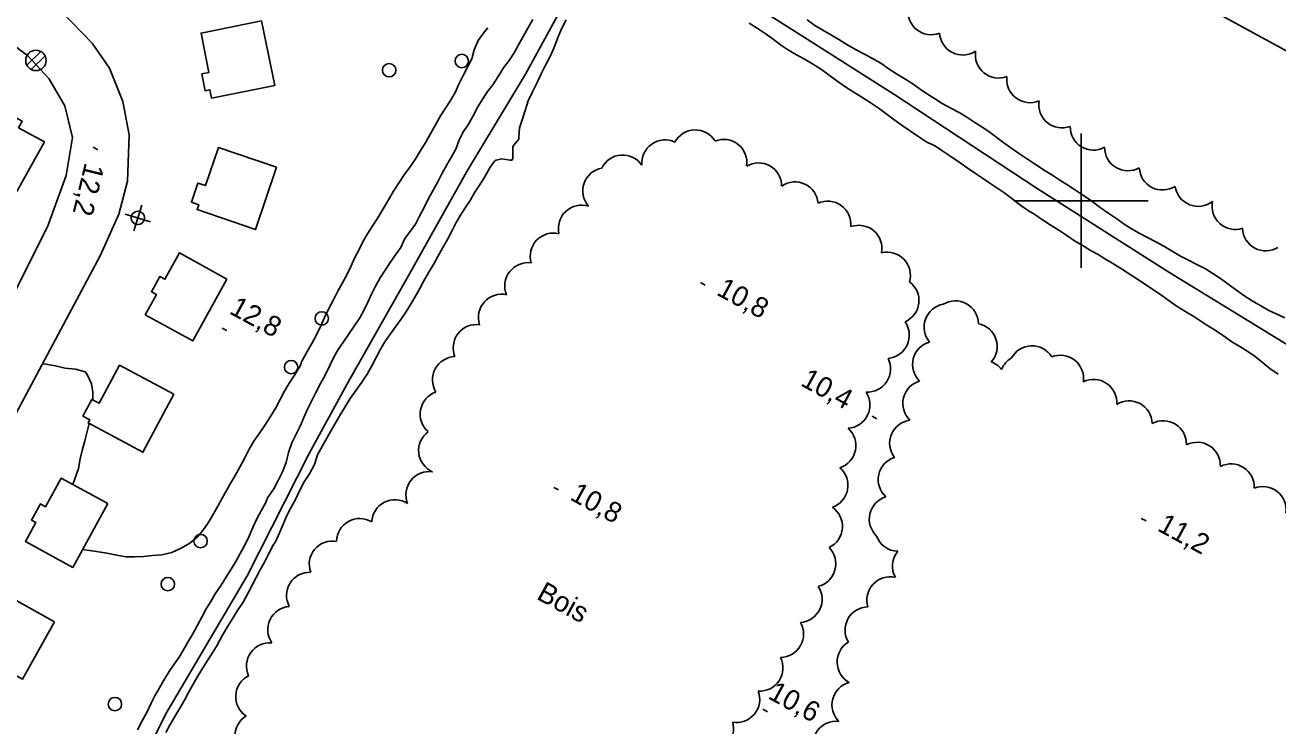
# Model space of a CAD drawing. Extents: x 219136 to 222520, y 5421589 to 5424530.
# Drawn here: x 221042.7 to 221229.3, y 5423721.8 to 5423826.1 of the extents above; entities that cross this region are included whole.
import ezdxf

# ---------------------------------------------------------------- set-up
doc = ezdxf.new("R2010")
doc.units = 0
for name, color, linetype in [('Level 1', 7, 'Continuous'), ('Level 2', 7, 'Continuous'), ('Level 21', 7, 'Continuous'), ('Level 3', 7, 'Continuous'), ('Level 31', 7, 'Continuous'), ('Level 36', 7, 'Continuous'), ('Level 4', 7, 'Continuous'), ('Level 44', 7, 'Continuous'), ('Level 60', 7, 'Continuous'), ('Level 61', 7, 'Continuous')]:
    doc.layers.add(name, color=color, linetype=linetype)

msp = doc.modelspace()

# ---------------------------------------------------------------- linework, layer by layer
at = {"layer": 'Level 1'}
for points in [[(221118.33, 5423826.99), (221117.59, 5423825.66), (221116.9, 5423824.46), (221116.19, 5423823.18), (221115.59, 5423822.02), (221114.81, 5423820.89), (221114, 5423819.76), (221113.2, 5423818.51), (221112.37, 5423817.24), (221111.6, 5423816.23), (221110.89, 5423815.18), (221110.14, 5423813.99), (221109.45, 5423812.65), (221108.75, 5423811.41), (221107.9, 5423810.16), (221107.33, 5423808.92), (221106.87, 5423807.68), (221106.24, 5423806.51), (221105.53, 5423805.34), (221104.85, 5423804.09), (221104.22, 5423802.83), (221103.5, 5423801.55), (221102.8, 5423800.31), (221102.23, 5423799.1), (221101.48, 5423797.69), (221100.88, 5423796.5), (221100.08, 5423795.43), (221099.31, 5423794.38), (221098.67, 5423793.05), (221097.92, 5423791.95), (221097.09, 5423790.79), (221096.36, 5423789.67), (221095.63, 5423788.52), (221094.91, 5423787.29), (221094.31, 5423786.1), (221093.77, 5423784.9), (221093.23, 5423783.75), (221092.59, 5423782.55), (221091.75, 5423781.31), (221090.92, 5423780.1), (221090.16, 5423779.01), (221089.34, 5423777.86), (221088.71, 5423776.73), (221088.12, 5423775.46), (221087.42, 5423774.04), (221086.74, 5423772.8), (221086.05, 5423771.45), (221085.38, 5423770.18), (221084.8, 5423768.97), (221084.26, 5423767.73), (221083.7, 5423766.43), (221083.1, 5423765.24), (221082.44, 5423763.97), (221081.98, 5423762.53), (221081.63, 5423761.04), (221081.06, 5423759.64), (221080.43, 5423758.37), (221079.78, 5423757.11), (221078.82, 5423755.8), (221078.82, 5423755.8)], [(221118.97, 5423817.57), (221119.6, 5423818.87), (221120.22, 5423820.19), (221120.93, 5423821.48), (221121.53, 5423822.78), (221122.04, 5423824.16), (221122.61, 5423825.56), (221123.29, 5423826.91)], [(221150.56, 5423826.41), (221151.77, 5423825.66), (221152.97, 5423824.89), (221154.12, 5423824.04), (221155.25, 5423823.19), (221156.42, 5423822.4), (221157.64, 5423821.72), (221158.91, 5423821), (221160.15, 5423820.29), (221161.33, 5423819.52), (221162.46, 5423818.69), (221163.62, 5423817.85), (221164.82, 5423817.02), (221166.04, 5423816.21), (221167.34, 5423815.42), (221168.59, 5423814.63), (221169.79, 5423813.8), (221170.94, 5423812.96), (221172.11, 5423812.09), (221173.34, 5423811.2), (221174.61, 5423810.36), (221175.85, 5423809.51), (221177.03, 5423808.71), (221177.81, 5423808.39), (221178.33, 5423808.11), (221179.41, 5423807.39), (221180.59, 5423806.59), (221181.83, 5423805.73), (221183.03, 5423804.88), (221184.27, 5423804.06), (221185.32, 5423803.35), (221186.39, 5423802.63), (221187.43, 5423801.93)], [(221188.5, 5423808.6), (221187.49, 5423809.37), (221186.48, 5423810.13), (221185.37, 5423810.88), (221184.16, 5423811.66), (221183, 5423812.42), (221181.85, 5423813.13), (221180.52, 5423813.84), (221179.32, 5423814.48), (221178.16, 5423815.19), (221176.96, 5423815.97), (221175.91, 5423816.71), (221174.79, 5423817.47), (221173.67, 5423818.17), (221172.52, 5423818.86), (221171.44, 5423819.6), (221170.16, 5423820.45), (221168.83, 5423821.24), (221167.66, 5423821.85), (221166.38, 5423822.52), (221165.1, 5423823.27), (221163.92, 5423823.98), (221162.82, 5423824.63), (221161.54, 5423825.37), (221160.36, 5423826.07), (221159.2, 5423826.9)], [(221079.67, 5423748.72), (221080.01, 5423749.22), (221080.61, 5423750.58), (221081.22, 5423751.95), (221081.72, 5423753.14), (221082.31, 5423754.31), (221082.98, 5423755.53), (221083.69, 5423757), (221084.28, 5423758.15), (221085.11, 5423759.35), (221085.81, 5423760.76), (221086.29, 5423762.19), (221087, 5423763.53), (221087.68, 5423764.66), (221088.38, 5423765.88), (221089.07, 5423767.08), (221089.76, 5423768.27), (221090.43, 5423769.43), (221091.15, 5423770.56), (221092.04, 5423771.82), (221092.86, 5423773), (221093.66, 5423774.18), (221094.39, 5423775.43), (221095, 5423776.67), (221095.62, 5423777.8), (221096.33, 5423778.98), (221097.14, 5423780.19), (221097.92, 5423781.25), (221098.67, 5423782.32), (221099.41, 5423783.42), (221100.21, 5423784.71), (221100.87, 5423785.81), (221101.5, 5423786.94), (221102.12, 5423788.06), (221102.88, 5423789.35), (221103.54, 5423790.49), (221104.2, 5423791.72), (221104.94, 5423793.04), (221105.67, 5423794.33), (221106.31, 5423795.57), (221106.93, 5423796.75), (221107.56, 5423797.87), (221108.26, 5423798.94), (221109.02, 5423800.05), (221109.72, 5423801.25), (221110.48, 5423802.47), (221111.24, 5423803.67), (221111.98, 5423804.98), (221112.64, 5423805.89), (221112.88, 5423806.02), (221113.66, 5423806.22), (221114.97, 5423806.04), (221115.23, 5423806.05), (221115.38, 5423806.29), (221115.37, 5423806.6), (221115.37, 5423808.04), (221115.53, 5423808.29), (221116.24, 5423809.16), (221116.26, 5423809.42), (221116.37, 5423810.84), (221116.75, 5423812.05), (221117.2, 5423813.42), (221117.66, 5423814.86), (221118.29, 5423816.22), (221118.97, 5423817.57)], [(221230.32, 5423782.59), (221229.15, 5423783.1), (221227.88, 5423783.72), (221226.77, 5423784.33), (221225.5, 5423785.08), (221224.25, 5423785.89), (221222.99, 5423786.76), (221221.89, 5423787.57), (221220.74, 5423788.4), (221219.62, 5423789.17), (221218.52, 5423789.84), (221217.15, 5423790.55), (221216.02, 5423791.13), (221214.83, 5423791.76), (221213.57, 5423792.48), (221212.33, 5423793.21), (221211.12, 5423793.9), (221209.89, 5423794.53), (221208.65, 5423795.17), (221207.5, 5423795.83), (221206.44, 5423796.53), (221205.32, 5423797.29), (221204.14, 5423798.12), (221202.86, 5423799.01), (221201.6, 5423799.91), (221200.38, 5423800.78), (221199.18, 5423801.58), (221198.01, 5423802.31), (221196.84, 5423803.05), (221195.64, 5423803.83), (221194.4, 5423804.62), (221193.14, 5423805.46), (221191.89, 5423806.27), (221190.66, 5423807.1), (221189.53, 5423807.86), (221188.5, 5423808.6)], [(221187.43, 5423801.93), (221188.47, 5423801.23), (221189.68, 5423800.33), (221190.82, 5423799.43), (221192.04, 5423798.6), (221193.11, 5423797.94), (221194.25, 5423797.16), (221195.41, 5423796.42), (221196.71, 5423795.63), (221197.87, 5423794.84), (221199.03, 5423794.01), (221200.31, 5423793.26), (221201.42, 5423792.61), (221202.55, 5423791.97), (221203.65, 5423791.31), (221204.72, 5423790.65), (221206.03, 5423789.84), (221207.29, 5423789.02), (221208.53, 5423788.21), (221209.77, 5423787.4), (221210.91, 5423786.66), (221212.05, 5423785.89), (221213.12, 5423785.12), (221214.15, 5423784.37), (221215.45, 5423783.56), (221216.79, 5423782.76), (221218.75, 5423781.5), (221219.99, 5423780.75), (221221.23, 5423779.89), (221222.46, 5423779.01), (221223.64, 5423778.28), (221224.81, 5423777.58), (221225.91, 5423776.82), (221226.96, 5423775.95), (221228.11, 5423775.02), (221229.35, 5423774.19)], [(221059.45, 5423721.25), (221060.17, 5423722.58), (221060.89, 5423723.95), (221061.44, 5423725.12), (221062.05, 5423726.32), (221062.73, 5423727.5), (221063.39, 5423728.62), (221064.2, 5423729.95), (221064.92, 5423731.03), (221065.67, 5423732.08), (221066.33, 5423733.15), (221066.99, 5423734.3), (221067.71, 5423735.53), (221068.43, 5423736.85), (221069.08, 5423738.1), (221069.72, 5423739.24), (221070.38, 5423740.37), (221071.06, 5423741.47), (221071.92, 5423742.77), (221072.73, 5423744.05), (221073.43, 5423745.17), (221074.11, 5423746.32), (221074.77, 5423747.48), (221075.53, 5423748.83), (221076.11, 5423750.06), (221076.64, 5423751.38), (221077.31, 5423752.75), (221077.93, 5423753.94), (221078.57, 5423755.1), (221078.82, 5423755.8)], [(221079.67, 5423748.72), (221079, 5423747.37), (221078.39, 5423746.19), (221077.75, 5423745.05), (221077.15, 5423743.92), (221076.56, 5423742.78), (221075.89, 5423741.52), (221075.21, 5423740.24), (221074.38, 5423739.01), (221073.67, 5423737.85), (221072.93, 5423736.67), (221072.13, 5423735.33), (221071.32, 5423733.86), (221070.55, 5423732.58), (221069.79, 5423731.4), (221069.04, 5423730.21), (221068.37, 5423729.08), (221067.71, 5423727.96), (221067.07, 5423726.82), (221066.46, 5423725.67), (221065.76, 5423724.45), (221065.03, 5423723.21), (221064.33, 5423722.02), (221063.69, 5423720.83)]]:
    msp.add_lwpolyline(points, dxfattribs=at)
at = {"layer": 'Level 2'}
for points in [[(221111.66, 5423825.75), (221111.09, 5423825.08), (221110.22, 5423823.84)], [(221110.22, 5423823.84), (221109.61, 5423822.47), (221109.26, 5423821.11), (221108.67, 5423819.96), (221108, 5423818.75), (221107.35, 5423817.35), (221106.79, 5423816.1), (221106.1, 5423814.93), (221105.32, 5423813.77), (221104.59, 5423812.62), (221103.85, 5423811.3), (221103.17, 5423810.04), (221102.41, 5423808.73), (221101.74, 5423807.61), (221100.83, 5423806.15), (221100.04, 5423804.97), (221099.21, 5423803.83), (221098.35, 5423802.58), (221097.6, 5423801.41), (221096.87, 5423800.12), (221096.05, 5423798.81), (221095.26, 5423797.47), (221094.43, 5423796.15), (221093.73, 5423795.05), (221093.1, 5423793.96), (221092.46, 5423792.74), (221091.83, 5423791.55), (221091.22, 5423790.22), (221090.58, 5423788.89), (221090, 5423787.77), (221089.37, 5423786.63), (221088.65, 5423785.27), (221087.98, 5423783.98), (221087.3, 5423782.63), (221086.71, 5423781.3), (221086.15, 5423780.02), (221085.44, 5423778.76), (221084.72, 5423777.57), (221083.88, 5423776), (221083.88, 5423776)], [(221045.32, 5423775.73), (221045.88, 5423775.66), (221047.21, 5423775.41), (221048.72, 5423775.1), (221050.24, 5423774.92), (221051.68, 5423774.51), (221051.88, 5423774.29), (221052.04, 5423774.01), (221052.64, 5423772.76), (221052.84, 5423771.48), (221052.82, 5423770.36)], [(221051.3, 5423748.09), (221053.37, 5423747.79), (221054.89, 5423747.53), (221056.39, 5423747.23), (221057.73, 5423747), (221059.05, 5423746.98), (221060.35, 5423747.06), (221061.69, 5423747.17), (221063.08, 5423747.31), (221064.56, 5423747.66), (221065.96, 5423748.28), (221067.28, 5423749.01), (221068.36, 5423749.93), (221069.22, 5423750.94), (221069.98, 5423752.08), (221070.77, 5423753.4), (221071.42, 5423754.53), (221072.07, 5423755.71), (221072.71, 5423756.89), (221073.38, 5423758.01), (221074.04, 5423759.12), (221074.77, 5423760.42), (221075.46, 5423761.75), (221076.11, 5423763), (221076.82, 5423764.2), (221077.62, 5423765.41), (221078.46, 5423766.65), (221079.3, 5423767.88), (221080.07, 5423769.17), (221080.77, 5423770.52), (221081.36, 5423771.65), (221082.03, 5423772.76), (221082.86, 5423774.05), (221083.63, 5423775.31), (221083.86, 5423775.82), (221083.88, 5423776)], [(221052.29, 5423766.82), (221051.98, 5423765.63), (221051.63, 5423764.25), (221051.3, 5423763), (221050.95, 5423761.59), (221050.66, 5423760.13), (221049.85, 5423757.77)]]:
    msp.add_lwpolyline(points, dxfattribs=at)
at = {"layer": 'Level 21'}
for points in [[(220995.49, 5423678.29), (220996.19, 5423681.93), (221004.73, 5423697.94), (221021.75, 5423729.83), (221039.74, 5423765.29), (221053.95, 5423791.88), (221056.68, 5423797.99), (221058, 5423802.9), (221058.22, 5423809.79), (221057.3, 5423814.77), (221055.3, 5423819.73), (221052.73, 5423823.47), (221048.19, 5423828.12), (221044.49, 5423830.59), (221027, 5423839.69), (220987.65, 5423860.46), (220947.14, 5423882.17), (220909.34, 5423902.28), (220864.28, 5423926.29)], [(221033.17, 5423770.5), (221046.05, 5423796.09), (221048.86, 5423803.76), (221049.79, 5423809.4), (221048.63, 5423814.14), (221046.29, 5423818.19), (221043.15, 5423821.56), (221037.61, 5423825.7)]]:
    msp.add_lwpolyline(points, dxfattribs=at)
at = {"layer": 'Level 3'}
for p, q in [((221052.87, 5423807.97), (221053.56, 5423807.59)), ((221143.31, 5423787.82), (221144.02, 5423787.43)), ((221072.08, 5423781.04), (221072.77, 5423780.66)), ((221168.88, 5423767.93), (221169.59, 5423767.55)), ((221121.46, 5423757.33), (221122.16, 5423756.95)), ((221208.97, 5423752.71), (221209.67, 5423752.33)), ((221152.61, 5423724.33), (221153.32, 5423723.94))]:
    msp.add_line(p, q, dxfattribs=at)
at = {"layer": 'Level 31'}
for points in [[(221077.96, 5423826.78), (221079.9, 5423817.17), (221070.49, 5423815.27), (221070.24, 5423816.51), (221069.55, 5423816.37), (221069.04, 5423818.87), (221070.11, 5423819.09), (221068.93, 5423824.96)], [(221041.52, 5423801.37), (221032.51, 5423806.37), (221036.51, 5423813.6), (221039.04, 5423812.2), (221039.65, 5423813.3), (221042.28, 5423811.84), (221041.74, 5423810.87), (221045.6, 5423808.74)], [(221080.19, 5423804.98), (221077.03, 5423795.71), (221068.34, 5423798.67), (221068.59, 5423799.41), (221067.49, 5423799.78), (221068.46, 5423802.62), (221069.6, 5423802.24), (221071.54, 5423807.93)], [(221072.78, 5423788.34), (221067.7, 5423779.12), (221060.63, 5423783.02), (221062.28, 5423786.03), (221061.54, 5423786.44), (221062.81, 5423788.74), (221063.55, 5423788.32), (221065.71, 5423792.23)], [(221064.87, 5423771.23), (221060.27, 5423762.57), (221052.1, 5423766.92), (221052.35, 5423767.4), (221051.35, 5423767.94), (221052.68, 5423770.43), (221053.78, 5423769.85), (221056.8, 5423775.52)], [(221055.04, 5423754.92), (221049.84, 5423745.43), (221042.79, 5423749.29), (221044.33, 5423752.1), (221043.69, 5423752.46), (221045.02, 5423754.88), (221045.79, 5423754.46), (221048.12, 5423758.72)], [(221047.1, 5423737.32), (221042.33, 5423728.77), (221034.08, 5423733.38), (221034.35, 5423733.87), (221033.38, 5423734.42), (221034.72, 5423736.84), (221035.83, 5423736.22), (221038.97, 5423741.86)]]:
    msp.add_lwpolyline(points, close=True, dxfattribs=at)
at = {"layer": 'Level 36'}
for p, q in [((221045.05, 5423822.22), (221042.98, 5423820.19)), ((221043.63, 5423819.54), (221045.7, 5423821.57)), ((221058.93, 5423795.53), (221060.1, 5423799.34)), ((221061.42, 5423796.85), (221057.61, 5423798.02))]:
    msp.add_line(p, q, dxfattribs=at)
for centre, radius in [((221044.35, 5423820.88), 1.52), ((221107.77, 5423820.8), 1), ((221096.95, 5423819.42), 1), ((221059.52, 5423797.44), 1), ((221086.91, 5423782.48), 1), ((221082.35, 5423775.23), 1), ((221068.87, 5423749.34), 1), ((221063.99, 5423742.94), 1), ((221056.11, 5423725.08), 1)]:
    msp.add_circle(centre, radius, dxfattribs=at)
at = {"layer": 'Level 4'}
for points in [[(221129.59, 5423838.9), (221129.16, 5423838.79), (221126.22, 5423835.7), (221122.46, 5423828.37), (221117.28, 5423818.84), (221108.51, 5423804.33), (221099.97, 5423789.11), (221090.64, 5423772.65), (221085.03, 5423762.4)], [(221287.6, 5423673.46), (221282.06, 5423691.71), (221274.58, 5423719.83), (221268.29, 5423742.26), (221265.42, 5423751.9), (221262.07, 5423757.31), (221256.32, 5423762.35), (221248.67, 5423767.24), (221232.95, 5423777.21), (221213.07, 5423789.34), (221193.48, 5423801.83), (221172.09, 5423815.87), (221151.07, 5423829.22), (221140.21, 5423835.97), (221135.3, 5423839.03), (221132.1, 5423839.58), (221129.59, 5423838.9)], [(221085.03, 5423762.4), (221075.79, 5423744.15), (221063.7, 5423723.64), (221054.41, 5423704.84), (221053.08, 5423698.61), (221056.45, 5423693.35), (221064.32, 5423687.99), (221077.07, 5423681.48)]]:
    msp.add_lwpolyline(points, dxfattribs=at)
at = {"layer": 'Level 44'}
for centre, start, end in [((221177.68, 5423828.17), 170.9756, 290.9756), ((221182.38, 5423825.14), 183.3911, 303.3911), ((221187.71, 5423821.72), 171.0817, 291.0817), ((221192.39, 5423818.05), 172.7915, 292.7915), ((221197.15, 5423814.3), 170.7248, 290.7248), ((221142.54, 5423807.08), 31.5056, 151.5056), ((221201.84, 5423810.98), 178.8067, 298.8067), ((221138.04, 5423805.59), 65.0421, 185.0421), ((221146.77, 5423805.67), 351.6334, 111.6334), ((221131.72, 5423803.34), 34.1545, 154.1545), ((221206.97, 5423807.91), 179.3144, 299.3144), ((221129.24, 5423801.45), 100.6538, 220.6538), ((221151.94, 5423802.17), 0.2368, 120.2368), ((221212.13, 5423805.05), 182.7146, 302.7146), ((221157.38, 5423799.34), 4.5923, 124.5923), ((221217.43, 5423802.62), 188.0814, 308.0814), ((221125.61, 5423795.88), 73.0789, 193.0789), ((221162.27, 5423796.47), 354.66, 114.66), ((221222.96, 5423799.18), 168.0384, 288.0384), ((221166.89, 5423792.88), 349.6465, 109.6465), ((221227.49, 5423796), 181.8283, 301.8283), ((221121.42, 5423791.73), 76.399, 196.399), ((221171.12, 5423788.89), 343.8409, 103.8409), ((221117.63, 5423787.32), 82.2469, 202.2469), ((221172.4, 5423785.14), 293.6977, 53.6977), ((221113.7, 5423782.62), 78.0205, 198.0205), ((221180.08, 5423781.19), 99.9324, 219.9324), ((221181.27, 5423781.64), 1.0934, 121.0934), ((221109.95, 5423778.11), 82.4119, 202.4119), ((221170.95, 5423779.98), 274.9047, 34.9047), ((221184.04, 5423778.31), 318.3974, 78.3974), ((221178.36, 5423775.64), 105.7725, 225.7725), ((221106.85, 5423773.33), 91.638, 211.638), ((221192.68, 5423774.95), 31.6333, 151.6333), ((221196.92, 5423773.55), 351.9625, 111.9625), ((221168.16, 5423774.97), 266.867, 26.867), ((221185.43, 5423772.76), 37.8127, 69.7709), ((221191.38, 5423773.61), 120.4633, 158.3025), ((221176.91, 5423769.83), 106.1119, 226.112), ((221201.86, 5423769.95), 355.8711, 115.8711), ((221105.03, 5423768.24), 109.0521, 229.0521), ((221165.09, 5423769.59), 273.6945, 33.6945), ((221207.14, 5423766.75), 1.7418, 121.7418), ((221174.95, 5423763.9), 97.3404, 217.3404), ((221104.8, 5423762.82), 126.1522, 246.1522), ((221163, 5423763.55), 288.2201, 48.2201), ((221212.22, 5423763.79), 357.7956, 117.7956), ((221217.29, 5423760.59), 357.7173, 117.7173), ((221173.25, 5423758.49), 107.7122, 227.7122), ((221161.82, 5423757.64), 289.1411, 49.1411), ((221222.34, 5423757.38), 357.309, 117.309), ((221102.91, 5423756.23), 81.8637, 201.8637), ((221227.08, 5423754), 351.6454, 111.6454), ((221097.81, 5423752.03), 57.1302, 177.1302), ((221161, 5423751.51), 295.5717, 55.5717), ((221171.92, 5423752.61), 106.7685, 226.7685), ((221092.56, 5423749.24), 58.8247, 178.8247), ((221088.51, 5423745.89), 80.1778, 200.1778), ((221172.79, 5423751.29), 200.2159, 268.6543), ((221160.01, 5423745.96), 284.3744, 44.3744), ((221175.38, 5423745.61), 140.2159, 208.6543), ((221085.13, 5423741.24), 87.9411, 207.9411), ((221171.56, 5423740.57), 77.1246, 197.1246), ((221157.98, 5423740.69), 273.4514, 33.4514), ((221082.34, 5423736.16), 94.5206, 214.5206), ((221168.31, 5423736.09), 90.9685, 210.9685), ((221155.21, 5423735.48), 270.4908, 30.4908), ((221079.17, 5423730.75), 84.6877, 204.6877), ((221167.13, 5423731.34), 121.1259, 241.1259), ((221152.14, 5423730.47), 266.5037, 26.5037), ((221077.56, 5423726.19), 116.2687, 236.2687), ((221166.36, 5423724.96), 105.1322, 225.1322), ((221148.68, 5423725.79), 260.5786, 20.5786), ((221077.45, 5423720.37), 121.7101, 241.7101), ((221163.51, 5423719.07), 83.2656, 203.2656), ((221144.78, 5423721.46), 255.3175, 15.3175)]:
    msp.add_arc(centre, 3.46, start, end, dxfattribs=at)
at = {"layer": 'Level 60'}
msp.add_lwpolyline([(219164.83, 5422989.67), (219989.85, 5424500.03), (222033.74, 5423383.57), (221208.72, 5421873.21)], close=True, dxfattribs=at)
at = {"layer": 'Level 61'}
for points in [[(221200, 5423810), (221200, 5423800), (221200, 5423790)], [(221190, 5423800), (221200, 5423800), (221210, 5423800)]]:
    msp.add_lwpolyline(points, dxfattribs=at)

# ---------------------------------------------------------------- texts
at = {"layer": 'Level 3'}
for s, rotation, p in [('12,2', 256.2073, (221051.66, 5423805.78)), ('10,8', 331.383, (221145.55, 5423786.08)), ('12,8', 331.383, (221072.99, 5423783.29)), ('10,4', 331.383, (221158.06, 5423772.58)), ('10,8', 331.383, (221123.7, 5423755.6)), ('11,2', 331.383, (221211.21, 5423750.98)), ('10,6', 331.383, (221153.21, 5423726))]:
    msp.add_text(s, height=3, rotation=rotation, dxfattribs=at).set_placement(p)
at = {"layer": 'Level 44'}
msp.add_text('Bois', height=3, rotation=331.3547, dxfattribs=at).set_placement((221118.75, 5423740.8))

doc.saveas('drawing.dxf')
